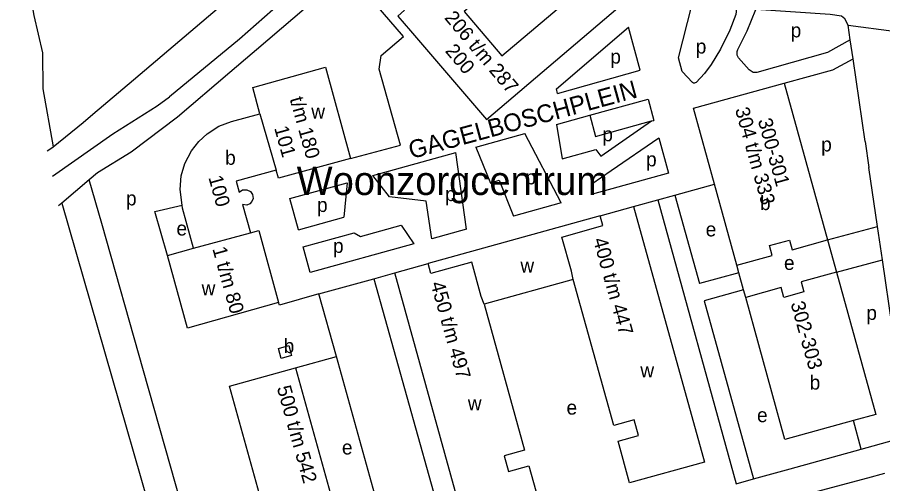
# Model space of a CAD drawing. Extents: x 159045 to 160918, y 380454 to 382516.
# Drawn here: x 159061.9 to 159304.8, y 381054.4 to 381185.5 of the extents above; entities that cross this region are included whole.
import ezdxf

# ---------------------------------------------------------------- set-up
doc = ezdxf.new("R2010")
doc.units = 0
for name, color, linetype in [('BLT_Basislijn', 7, 'Continuous'), ('BLT_Bebouwing', 7, 'Continuous'), ('BLT_Bebouwing_beschrifting', 7, 'Continuous'), ('BLT_Centroide', 7, 'Continuous'), ('BLT_Huisnummer', 7, 'Continuous'), ('BLT_Huisnummer_reeks', 7, 'Continuous'), ('BLT_Onderdoorgang_en_onderverdeling', 7, 'Continuous'), ('BLT_Onderverdeling_panden', 7, 'Continuous'), ('BLT_Straatnaam', 7, 'Continuous'), ('BLT_Vlakafsluiter', 7, 'Continuous')]:
    doc.layers.add(name, color=color, linetype=linetype)

msp = doc.modelspace()

# ---------------------------------------------------------------- linework, layer by layer
at = {"layer": 'BLT_Basislijn'}
for p, q in [((159094.55, 381167.92), (159153.11, 381217.77)), ((159154.69, 381198.29), (159129.04, 381176.33)), ((159170.35, 381180.02), (159154.69, 381198.29)), ((159127.84, 381175.3), (159121.59, 381169.95)), ((159129.04, 381176.33), (159127.84, 381175.3)), ((159083.14, 381158.24), (159094.55, 381167.92)), ((159121.59, 381169.95), (159106.9, 381157.37)), ((159225.66, 381146.47), (159239.96, 381156.32)), ((159214.53, 381133.31), (159204.36, 381152.84)), ((159228.56, 381142.4), (159241.95, 381151.62)), ((159299.87, 381150.52), (159300.95, 381143.26)), ((159187.97, 381125.93), (159184.98, 381147.45)), ((159082.08, 381139.81), (159074.39, 381133.25)), ((159085.64, 381127.47), (159082.08, 381139.81)), ((159246.51, 381135.5), (159257.56, 381138.57)), ((159234.89, 381132.27), (159241.7, 381134.16)), ((159241.7, 381134.16), (159246.51, 381135.5)), ((159241.7, 381134.16), (159263.71, 381054.4)), ((159246.51, 381135.5), (159253.37, 381110.65)), ((159074.39, 381133.25), (159073.44, 381132.44)), ((159140.81, 381125.73), (159153.52, 381129.28)), ((159097.33, 381086.11), (159085.64, 381127.47)), ((159289.33, 381122.91), (159303.38, 381126.67)), ((159142.15, 381120.92), (159156.47, 381124.91)), ((159291.84, 381113.83), (159304.75, 381117.28)), ((159161.98, 381112), (159167.85, 381113.63)), ((159264.43, 381113.7), (159253.37, 381110.65)), ((159265.76, 381108.88), (159254.7, 381105.83)), ((159254.7, 381105.83), (159268.53, 381055.74)), ((159139.98, 381086.92), (159151.46, 381090.11)), ((159117.73, 381013.95), (159097.33, 381086.11)), ((159298.81, 381064.12), (159296.58, 381072.14)), ((159277.79, 381049.95), (159300.61, 381056.05)), ((159300.61, 381056.05), (159305.44, 381057.35))]:
    msp.add_line(p, q, dxfattribs=at)
for points in [[(159203.09, 381248.41), (159194.42, 381241.18), (159124.23, 381179.34), (159104.59, 381163.15)], [(159061.9, 381208.52), (159064.3, 381198.88), (159066.52, 381186), (159069.01, 381175.51), (159069.06, 381165.4), (159071.98, 381149.08)], [(159263.78, 381187.94), (159263.58, 381186.22), (159261.88, 381181.8), (159259.3, 381176.49), (159256.7, 381172.16), (159254.8, 381169.66), (159252.49, 381167.17), (159252.21, 381167), (159251.95, 381166.94), (159251.68, 381166.96), (159251.39, 381167.1), (159248.55, 381170.21), (159247.46, 381174.07), (159251.28, 381188.73)], [(159295.71, 381179.14), (159289.33, 381175.56), (159269.49, 381169.98), (159268.43, 381169.92), (159267.32, 381170.69), (159264.32, 381174.09), (159264.01, 381174.77), (159263.97, 381175.33), (159263.99, 381175.84), (159264.15, 381176.36), (159266.82, 381181.65), (159269.21, 381187.6)], [(159295.11, 381183.27), (159294.19, 381185.05), (159293.3, 381185.75), (159290.07, 381186.28), (159269.21, 381187.6)], [(159213.57, 381164.07), (159213.25, 381165.38), (159233.44, 381182.68)], [(159213.57, 381164.07), (159236.77, 381170.57), (159233.44, 381182.68)], [(159295.71, 381179.14), (159295.11, 381183.27)], [(159155.46, 381145.81), (159169.44, 381149.56), (159163.51, 381170.9), (159164.02, 381174.71), (159170.35, 381180.02)], [(159296.49, 381173.77), (159295.71, 381179.14)], [(159277.14, 381166.93), (159290.79, 381170.69), (159296.49, 381173.77)], [(159299.87, 381150.52), (159296.49, 381173.77)], [(159071.75, 381140.84), (159088.7, 381152.75), (159101.12, 381160.55), (159104.59, 381163.15)], [(159222.63, 381157.92), (159238.94, 381162.45)], [(159238.94, 381162.45), (159240.6, 381156.5)], [(159071.98, 381149.08), (159080.4, 381155.93), (159083.14, 381158.24)], [(159213.28, 381155.32), (159222.63, 381157.92)], [(159222.63, 381157.92), (159224.23, 381151.95), (159239.96, 381156.32)], [(159106.9, 381157.37), (159093.9, 381147.55), (159084.37, 381141.77), (159082.08, 381139.81)], [(159239.96, 381156.32), (159240.6, 381156.5)], [(159213.28, 381155.32), (159214.81, 381145.67), (159224.34, 381148.32), (159225.66, 381146.47)], [(159190.58, 381149.01), (159204.36, 381152.84)], [(159241.95, 381151.62), (159244.72, 381141.7), (159223.33, 381135.76)], [(159070.32, 381147.9), (159071.88, 381148.99), (159071.98, 381149.08)], [(159190.58, 381149.01), (159194.74, 381138.89), (159197.17, 381139.73), (159201.21, 381129.61)], [(159161.71, 381140.98), (159184.98, 381147.45)], [(159178.28, 381123.24), (159176.71, 381133.79), (159166.38, 381134.98), (159161.71, 381140.98)], [(159223.33, 381135.76), (159223.17, 381138.69), (159228.56, 381142.4)], [(159303.38, 381126.67), (159300.95, 381143.26)], [(159140.81, 381125.73), (159138.38, 381134.5), (159154.45, 381138.97)], [(159154.45, 381138.97), (159153.52, 381129.28)], [(159074.39, 381133.25), (159112.65, 381000), (159152.8, 380854.47)], [(159104.02, 381118.56), (159100.51, 381130.91), (159108.14, 381132.67)], [(159214.53, 381133.31), (159201.21, 381129.61)], [(159156.47, 381124.91), (159158.25, 381123.9), (159169.62, 381127.01), (159173.23, 381121.84)], [(159304.75, 381117.28), (159303.38, 381126.67)], [(159187.97, 381125.93), (159178.28, 381123.24)], [(159173.23, 381121.84), (159144.12, 381113.75), (159142.15, 381120.92)], [(159307.84, 381066.61), (159310.57, 381067.63), (159311.46, 381069.05), (159307.49, 381098.58), (159304.75, 381117.28)], [(159146.57, 381107.72), (159161.98, 381112)], [(159161.98, 381112), (159183.56, 381034.56), (159178.72, 381033.18), (159179.29, 381031.04)], [(159146.57, 381107.72), (159135.46, 381104.53), (159135.23, 381105.31)], [(159151.46, 381090.11), (159146.57, 381107.72)], [(159166.43, 381036.19), (159151.46, 381090.11)], [(159298.81, 381064.12), (159307.84, 381066.61)], [(159278.86, 381058.59), (159298.81, 381064.12)], [(159268.53, 381055.74), (159278.86, 381058.59)], [(159263.71, 381054.4), (159268.53, 381055.74)]]:
    msp.add_lwpolyline(points, dxfattribs=at)
at = {"layer": 'BLT_Bebouwing'}
for p, q in [((159172.26, 381181.63), (159193.57, 381156.71)), ((159257.56, 381138.57), (159251.68, 381159.88)), ((159263.85, 381115.79), (159257.56, 381138.57)), ((159225.52, 381129.67), (159234.89, 381132.27)), ((159225.52, 381129.67), (159177.24, 381116.27)), ((159289.33, 381122.91), (159291.84, 381113.83)), ((159104.02, 381118.56), (159111.38, 381120.61)), ((159167.85, 381113.63), (159177.24, 381116.27)), ((159217.97, 381111.82), (159192.91, 381104.89))]:
    msp.add_line(p, q, dxfattribs=at)
for points in [[(159193.57, 381156.71), (159234.17, 381191.39), (159212.49, 381216.75)], [(159170.6, 381187.42), (159168.7, 381185.79), (159172.26, 381181.63)], [(159130.02, 381158.35), (159128.03, 381165.75), (159148.44, 381171.43), (159155.46, 381145.81)], [(159251.68, 381159.88), (159277.14, 381166.93)], [(159277.14, 381166.93), (159289.33, 381122.91)], [(159108.14, 381132.67), (159107.6, 381137.03), (159107.93, 381140.88), (159108.93, 381144.35), (159110.83, 381147.96), (159112.82, 381150.54), (159115.15, 381152.74), (159118.5, 381154.83), (159121.98, 381156.17), (159130.02, 381158.35)], [(159155.46, 381145.81), (159135.22, 381140.23), (159134.58, 381142.54)], [(159134.58, 381142.54), (159123.31, 381139.4), (159124.15, 381136.35), (159125.09, 381136.95), (159126.29, 381137.02), (159127.32, 381136.48), (159127.94, 381135.64), (159128.08, 381134.57), (159127.74, 381133.7), (159127.16, 381133.06), (159126.36, 381132.71), (159125.13, 381132.81), (159127.35, 381124.88)], [(159111.38, 381120.61), (159108.24, 381131.86), (159108.14, 381132.67)], [(159234.89, 381132.27), (159254.79, 381060.5)], [(159127.35, 381124.88), (159129.67, 381125.52), (159135.23, 381105.31)], [(159263.85, 381115.79), (159273.81, 381118.56), (159273.05, 381121.3), (159278.63, 381122.86), (159279.39, 381120.11), (159289.33, 381122.91)], [(159135.23, 381105.31), (159109.64, 381098.14), (159104.02, 381118.56)], [(159264.43, 381113.7), (159263.85, 381115.79)], [(159192.91, 381104.89), (159204.27, 381063.86), (159198.57, 381062.24), (159199.8, 381057.8), (159205.52, 381059.39), (159208.73, 381047.73), (159187.74, 381041.92), (159167.85, 381113.63)], [(159254.79, 381060.5), (159233.78, 381054.68), (159230.55, 381066.35), (159236.29, 381067.94), (159235.06, 381072.38), (159229.33, 381070.8), (159217.97, 381111.82)], [(159265.76, 381108.88), (159264.43, 381113.7)], [(159291.84, 381113.83), (159281.9, 381111.08), (159282.67, 381108.32), (159277.04, 381106.74), (159276.28, 381109.49), (159266.36, 381106.71)], [(159291.84, 381113.83), (159302.9, 381073.89), (159296.58, 381072.14)], [(159266.36, 381106.71), (159265.76, 381108.88)], [(159296.58, 381072.14), (159277.37, 381066.83), (159266.36, 381106.71)], [(159138.48, 381020.48), (159136.45, 381027.87), (159121.48, 381081.8), (159139.98, 381086.92)], [(159139.98, 381086.92), (159154.93, 381033)]]:
    msp.add_lwpolyline(points, dxfattribs=at)
for points in [[(159206.45, 381203.26), (159187.37, 381187.1), (159197.91, 381174.67), (159216.98, 381190.83)], [(159135.2, 381092.43), (159138.07, 381093.24), (159138.86, 381090.4), (159136, 381089.59)]]:
    msp.add_lwpolyline(points, close=True, dxfattribs=at)
at = {"layer": 'BLT_Onderdoorgang_en_onderverdeling'}
for points in [[(159217.97, 381111.82), (159217.47, 381114.09), (159214.77, 381123.69), (159226.28, 381126.91), (159225.52, 381129.67)], [(159192.91, 381104.89), (159192.15, 381107.03), (159189.53, 381116.65), (159178.01, 381113.51), (159177.24, 381116.27)]]:
    msp.add_lwpolyline(points, dxfattribs=at)
at = {"layer": 'BLT_Onderverdeling_panden'}
for p, q in [((159130.02, 381158.35), (159134.58, 381142.54)), ((159111.38, 381120.61), (159127.35, 381124.88))]:
    msp.add_line(p, q, dxfattribs=at)
at = {"layer": 'BLT_Vlakafsluiter'}
msp.add_line((159295.11, 381183.27), (159307.93, 381181.55), dxfattribs=at)

# ---------------------------------------------------------------- texts
at = {"layer": 'BLT_Bebouwing_beschrifting'}
msp.add_text('Woonzorgcentrum', height=8, dxfattribs=at).set_placement((159140.31, 381135.53))
at = {"layer": 'BLT_Centroide'}
for s, p in [('p', (159278.98, 381179.81)), ('p', (159252.35, 381175.27)), ('p', (159228.35, 381172.43)), ('w', (159144.41, 381157)), ('p', (159226.11, 381150.61)), ('p', (159287.56, 381147.76)), ('b', (159120.25, 381144.01)), ('p', (159238.4, 381143.57)), ('p', (159204.52, 381138.51)), ('p', (159181.98, 381133.82)), ('p', (159092.4, 381132.6)), ('p', (159146.03, 381130.75)), ('b', (159270.37, 381131.29)), ('e', (159106.57, 381124.14)), ('e', (159255.14, 381123.89)), ('p', (159150.52, 381119.25)), ('w', (159203.12, 381113.74)), ('e', (159277.11, 381114.47)), ('w', (159113.63, 381107.36)), ('p', (159300.23, 381100.42)), ('b', (159136.67, 381091.12)), ('w', (159236.79, 381084.27)), ('b', (159284.31, 381080.85)), ('w', (159188.36, 381075.04)), ('e', (159216.07, 381073.82)), ('e', (159269.55, 381071.69)), ('e', (159153.02, 381062.62))]:
    msp.add_text(s, height=4, dxfattribs=at).set_placement(p)
at = {"layer": 'BLT_Huisnummer'}
msp.add_text('100', height=4, rotation=285.5603, dxfattribs=at).set_placement((159115.51, 381140.45))
at = {"layer": 'BLT_Huisnummer_reeks'}
for s, rotation, p in [('206 t/m 287', 310.2778, (159181.61, 381185.22)), ('200', 310.2778, (159181.8, 381175.92)), ('t/m 180', 285.5603, (159138.33, 381162.55)), ('304 t/m 333', 285.5603, (159263.33, 381159.61)), ('300-301', 285.5603, (159269.74, 381156.51)), ('101', 285.5603, (159133.97, 381154.38)), ('400 t/m 447', 285.5603, (159223.48, 381122.97)), ('1 t/m 80', 285.5603, (159116.62, 381120.44)), ('450 t/m 497', 285.5603, (159177.86, 381110.66)), ('302-303', 285.5603, (159278.93, 381105.06)), ('500 t/m 542', 285.5603, (159134.71, 381081.4))]:
    msp.add_text(s, height=4, rotation=rotation, dxfattribs=at).set_placement(p)
at = {"layer": 'BLT_Straatnaam'}
msp.add_text('GAGELBOSCHPLEIN', height=5, rotation=15.2628, dxfattribs=at).set_placement((159172.51, 381145.61))

doc.saveas('drawing.dxf')
